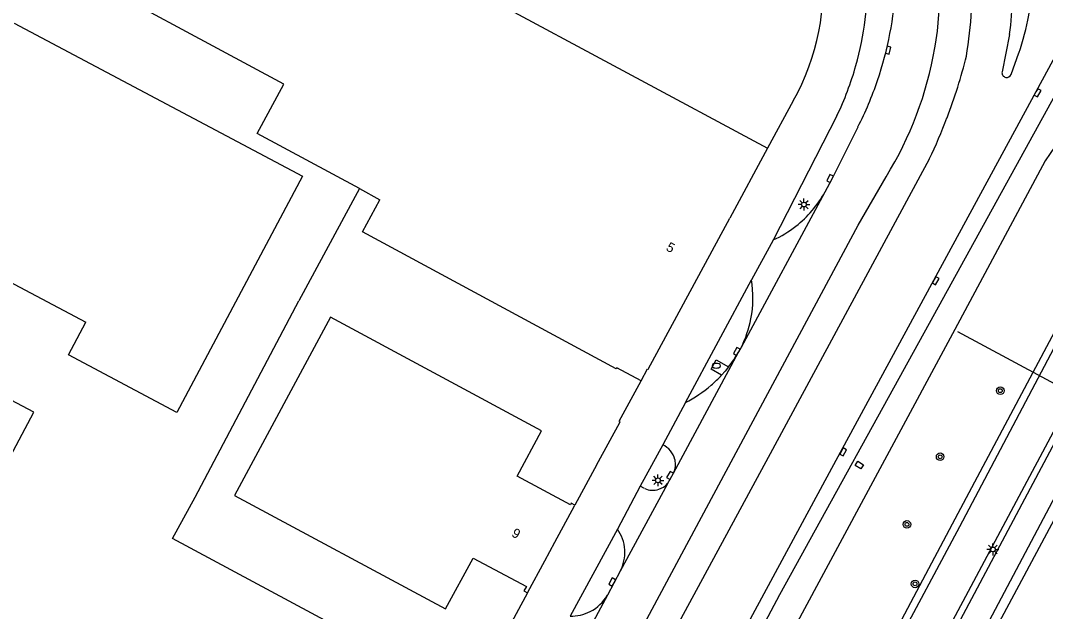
# Model space of a CAD drawing. Extents: x 136000 to 138005, y 398500 to 400500.
# Drawn here: x 137013.2 to 137121.1, y 399021.3 to 399083.5 of the extents above; entities that cross this region are included whole.
import ezdxf

# ---------------------------------------------------------------- set-up
doc = ezdxf.new("R2010")
doc.units = 0
for name, color, linetype in [('gg-afsc-hekwerk', 7, 'Continuous'), ('gg-afsc-muur', 7, 'Continuous'), ('gg-anno-huisnummerreeks BGT', 7, 'Continuous'), ('gg-bbg-gedigitaliseerde bebouwing', 7, 'Continuous'), ('gg-bbg-hoofdgebouw', 7, 'Continuous'), ('gg-bbg-tussenscheiding', 7, 'Continuous'), ('gg-knt-BGT kruinlijn', 7, 'Continuous'), ('gg-knt-bovenkant onderkant talud', 7, 'Continuous'), ('gg-knt-verharding', 7, 'Continuous'), ('gg-kntw-bovenkant insteek waterloop', 7, 'Continuous'), ('gg-kwrk-duiker nz buis', 7, 'Continuous'), ('gg-kwrk-uitstroombak niveau min 01', 7, 'Continuous'), ('gt-grn-groengrens', 7, 'Continuous'), ('gt-grn-weggrens', 7, 'Continuous'), ('gt-symb-boom', 7, 'Continuous'), ('gt-symb-brandkraan', 7, 'Continuous'), ('gt-symb-kolk', 7, 'Continuous'), ('gt-symb-lichtmast', 7, 'Continuous')]:
    doc.layers.add(name, color=color, linetype=linetype)

# ---------------------------------------------------------------- blocks, each defined once
blk = doc.blocks.new('gt0-KOLK')
at = {"layer": 'gt-symb-kolk'}
blk.add_lwpolyline([(0, 0), (0.37, 0), (0.37, 0.4), (-0.38, 0.4), (-0.38, 0), (0, 0)], dxfattribs=at)
blk = doc.blocks.new('gt0-BOOM')
at = {"layer": 'gt-symb-boom'}
for radius in [0.4, 0.2]:
    blk.add_circle((0, 0), radius, dxfattribs=at)
blk = doc.blocks.new('gt0-LMAST')
at = {"layer": 'gt-symb-lichtmast'}
for p, q in [((-0.18, 0.17), (-0.45, 0.44)), ((-0.01, 0.25), (-0.01, 0.62)), ((0.17, 0.17), (0.44, 0.44)), ((-0.26, 0), (-0.63, 0)), ((-0.18, -0.18), (-0.45, -0.45)), ((-0.01, -0.25), (-0.01, -0.63)), ((0.44, -0.45), (0.17, -0.18)), ((0.24, 0), (0.62, 0))]:
    blk.add_line(p, q, dxfattribs=at)
blk.add_circle((-0.01, 0), 0.25, dxfattribs=at)
blk = doc.blocks.new('gt0-BR')
at = {"layer": 'gt-symb-brandkraan'}
for centre, radius, start, end in [((-0.24, 0), 0.206, 107.5669, 252.4331), ((0.6, -2.66), 3, 106.892, 107.5669), ((0, -0.69), 0.938, 73.108, 106.892), ((-0.6, -2.66), 3, 72.4331, 73.108), ((0.24, 0), 0.206, 287.567, 72.4331), ((0.6, 2.66), 3, 252.4331, 253.108), ((0, 0.69), 0.938, 253.108, 286.8921), ((-0.6, 2.66), 3, 286.8921, 287.567)]:
    blk.add_arc(centre, radius, start, end, dxfattribs=at)

msp = doc.modelspace()

# ---------------------------------------------------------------- linework, layer by layer
at = {"layer": 'gg-afsc-hekwerk'}
for p, q in [((137048.89, 399065.8), (137042.52, 399053.99)), ((137031.62, 399033.31), (137042.52, 399053.99)), ((137076.24, 399041.31), (137078.53, 399045.56)), ((137029.25, 399028.94), (137031.62, 399033.31)), ((137060.39, 399012.23), (137029.25, 399028.94))]:
    msp.add_line(p, q, dxfattribs=at)
at = {"layer": 'gg-afsc-muur'}
msp.add_line((137074.04, 399037.08), (137076.28, 399041.17), dxfattribs=at)
msp.add_lwpolyline([(137076.28, 399041.17), (137076.33, 399041.26), (137076.24, 399041.31)], dxfattribs=at)
at = {"layer": 'gg-bbg-gedigitaliseerde bebouwing'}
msp.add_lwpolyline([(137012.58, 399083.22), (137042.9, 399067.11), (137029.69, 399042.24), (137018.3, 399048.29), (137020.13, 399051.74)], dxfattribs=at)
at = {"layer": 'gg-bbg-hoofdgebouw'}
for p, q in [((137094.54, 399075.05), (137091.81, 399070.06)), ((137091.81, 399070.06), (137087.88, 399062.7)), ((137048.89, 399065.8), (137051.06, 399064.63)), ((137069.46, 399028.57), (137071.51, 399032.38)), ((137071.51, 399032.38), (137071.56, 399032.47)), ((137068.4, 399026.61), (137069.46, 399028.57)), ((137066.63, 399023.31), (137068.4, 399026.61)), ((137066.58, 399023.22), (137066.63, 399023.31))]:
    msp.add_line(p, q, dxfattribs=at)
for points in [[(137048.89, 399065.8), (137038.13, 399071.61), (137040.94, 399076.79), (137016.31, 399090.1)], [(137078.53, 399045.56), (137075.97, 399046.92), (137075.92, 399046.83), (137049.23, 399061.23), (137051.06, 399064.63)], [(137078.53, 399045.56), (137079.2, 399046.83), (137079.29, 399046.78), (137087.88, 399062.7)], [(137001.06, 399061.53), (137001.33, 399061.34), (137001.51, 399061.6), (137020.13, 399051.74)], [(136988.7, 399037.29), (137006.91, 399027.69), (137014.66, 399042.27), (136996.06, 399052.1)], [(137071.56, 399032.47), (137071.18, 399032.68), (137071.09, 399032.5), (137065.48, 399035.52), (137068.06, 399040.3), (137045.86, 399052.25), (137035.76, 399033.48), (137057.94, 399021.54), (137060.85, 399026.9), (137066.47, 399023.9), (137066.2, 399023.44), (137066.58, 399023.22)]]:
    msp.add_lwpolyline(points, dxfattribs=at)
msp.add_arc((137073.19, 399087.07), 24.5, 330.6212, 42.6351, dxfattribs=at)
at = {"layer": 'gg-bbg-tussenscheiding'}
msp.add_line((137043.59, 399096), (137091.81, 399070.06), dxfattribs=at)
at = {"layer": 'gg-knt-BGT kruinlijn'}
for points in [[(137056.61, 398927.27), (137064.98, 398941.82), (137081.96, 398973.77), (137098.12, 399004.1), (137112.07, 399030.21), (137125.59, 399055.86), (137140.07, 399083.95), (137153.1, 399111.6), (137165.37, 399137.35), (137164.15, 399139.72), (137161.93, 399143.99), (137161.53, 399143.71), (137164.25, 399137.42), (137139.43, 399084.22), (137124.98, 399056.27), (137111.26, 399030.46), (137097.52, 399004.49), (137081.28, 398973.96), (137064.52, 398942.2), (137056.05, 398927.47)], [(137014.72, 398877.07), (137029.17, 398904.25), (137038.29, 398920.97), (137060.44, 398962.22), (137076.72, 398992.12), (137093.13, 399023.05), (137108.88, 399051.63), (137125.52, 399081.88), (137128.94, 399080.32)]]:
    msp.add_lwpolyline(points, dxfattribs=at)
at = {"layer": 'gg-knt-bovenkant onderkant talud'}
for points in [[(137169.23, 399136.85), (137165.16, 399127.25), (137153.8, 399103.12), (137140.16, 399074.98), (137123.86, 399043.84), (137108.5, 399015.02), (137098.64, 398996.36), (137085.8, 398971.45), (137072.19, 398946.55), (137059.36, 398923.38), (137053.2, 398911.95)], [(137128.94, 399080.32), (137121.04, 399068.73), (137111.55, 399050.97), (137097.21, 399024.35), (137079.29, 398990.92), (137062.12, 398958.58), (137049.59, 398935.79), (137042.48, 398922.41), (137038.21, 398914.18)]]:
    msp.add_lwpolyline(points, dxfattribs=at)
at = {"layer": 'gg-knt-verharding'}
for p, q in [((137117.3, 399082.04), (137116.5, 399078.1)), ((137117.45, 399077.8), (137118.27, 399080.08)), ((137097.86, 399065.42), (137089.04, 399049.07)), ((137092.43, 399060.38), (137090.13, 399056.2)), ((137089.04, 399049.07), (137088.76, 399048.56)), ((137081.93, 399035.85), (137088.76, 399048.56)), ((137083.2, 399043.27), (137080.81, 399038.83)), ((137073.86, 399036.75), (137074.04, 399037.08)), ((137081.32, 399034.73), (137081.93, 399035.85)), ((137078.42, 399034.46), (137076.03, 399029.95)), ((137081.32, 399034.73), (137076.33, 399025.51)), ((137078.9, 399034.23), (137078.42, 399034.46)), ((137076.33, 399025.51), (137074.98, 399022.99)), ((137066.58, 399023.22), (137064.19, 399018.81)), ((137074.98, 399022.99), (137066.37, 399007.03))]:
    msp.add_line(p, q, dxfattribs=at)
for points in [[(137071.02, 398942.91), (137081.17, 398961.85), (137091.53, 398981.24), (137102.16, 399001.39), (137112.46, 399020.98), (137132.1, 399057.93), (137142.44, 399078.09), (137147.8, 399089.19), (137151.64, 399097.31), (137160.53, 399116.29), (137172.82, 399142.75), (137172.98, 399145)], [(137013.3, 398877.88), (137017.51, 398886.42), (137027.26, 398904.42), (137063.4, 398971.19), (137081.01, 399003.8), (137098.61, 399036.35), (137124.78, 399084.68), (137125.59, 399085.9)], [(137144.64, 399076.48), (137134.35, 399056.48), (137124.93, 399038.77), (137114.82, 399019.69), (137104.46, 399000.05), (137093.91, 398979.98), (137087.69, 398968.27)], [(137101.33, 399072.28), (137098.6, 399066.79), (137097.86, 399065.42)], [(137108.85, 399068.91), (137092.36, 399038.32), (137075.58, 399007.33), (137067.24, 398991.97)], [(137064.36, 398992.9), (137088.79, 399038.46), (137101.37, 399061.94), (137104.32, 399067.04)], [(137087, 399046.17), (137085.91, 399046.8), (137086.42, 399047.76), (137087.72, 399047.02)], [(137087.72, 399047.02), (137087.37, 399046.59), (137087, 399046.17)]]:
    msp.add_lwpolyline(points, dxfattribs=at)
for centre, radius, start, end in [((137070.71, 399087.09), 39.27, 350.4826, 11.25), ((137075.73, 399087.55), 41.93, 352.4442, 3.2166), ((137070.12, 399086.99), 43.24, 350.3679, 3.1789), ((137090.78, 399089.35), 29.02, 341.3555, 357.583), ((137067.29, 399089.35), 38.11, 341.386, 356.717), ((137071.23, 399087.27), 38.78, 328.5608, 350.1004), ((137061.02, 399092.36), 53.24, 338.977, 346.3049), ((137116.99, 399078), 0.5, 168.2511, 258.5014), ((137070.28, 399088.28), 34.93, 332.7518, 341.49), ((137116.99, 399078), 0.5, 258.4665, 336.9325), ((137069.48, 399088.4), 43.92, 333.6552, 339.8331), ((137087.38, 399071.26), 12, 308.2569, 330.8394), ((137087.47, 399071.15), 11.85, 294.7205, 308.2554), ((137078.94, 399054.26), 11.36, 348.974, 9.8272), ((137079.01, 399054.23), 11.28, 332.77, 349.0678), ((137076.49, 399055.77), 14.24, 322.0951, 329.5655), ((137077.07, 399055.37), 13.54, 310.6333, 317.1572), ((137076.25, 399056.33), 14.8, 297.9968, 310.6324), ((137079.76, 399036.66), 2.41, 14.5636, 64.3017), ((137079.97, 399036.79), 2.18, 334.3666, 12.5801), ((137079.76, 399036.16), 2.12, 246.2463, 287.3513), ((137079.82, 399036.1), 2.03, 286.1765, 317.658), ((137072.58, 399027.49), 4.24, 3.6516, 35.5369), ((137072.56, 399027.49), 4.26, 332.3624, 3.598), ((137071.19, 399025.16), 4.37, 297.0168, 330.1191), ((137071.19, 399025.15), 4.36, 268.3104, 297.1084)]:
    msp.add_arc(centre, radius, start, end, dxfattribs=at)
at = {"layer": 'gg-kntw-bovenkant insteek waterloop'}
msp.add_lwpolyline([(137145.62, 399076.03), (137135.22, 399055.65), (137115.65, 399019.09), (137105.34, 398999.51), (137088.46, 398967.85)], dxfattribs=at)
at = {"layer": 'gg-kwrk-duiker nz buis'}
msp.add_line((137130.88, 399040.45), (137111.86, 399050.72), dxfattribs=at)
at = {"layer": 'gg-kwrk-uitstroombak niveau min 01'}
msp.add_lwpolyline([(137101.05, 399036.63), (137101.32, 399037.09), (137101.92, 399036.73), (137101.65, 399036.28), (137101.05, 399036.63)], dxfattribs=at)
at = {"layer": 'gt-grn-groengrens'}
for p, q in [((137099.12, 399073.45), (137092.43, 399060.38)), ((137083.2, 399043.27), (137090.13, 399056.2)), ((137080.81, 399038.83), (137078.42, 399034.46)), ((137076.03, 399029.95), (137071.06, 399020.79))]:
    msp.add_line(p, q, dxfattribs=at)
for centre, radius, start, end in [((137069.8, 399087.58), 32.54, 344.2816, 1.6777), ((137069.35, 399087.7), 33.01, 334.4203, 344.2953)]:
    msp.add_arc(centre, radius, start, end, dxfattribs=at)
at = {"layer": 'gt-grn-weggrens'}
msp.add_line((137073.86, 399036.75), (137071.56, 399032.47), dxfattribs=at)

# ---------------------------------------------------------------- block references
at = {"layer": 'gt-symb-boom'}
for p in [(137116.32, 399044.52), (137109.99, 399037.56), (137106.5, 399030.44), (137107.35, 399024.18)]:
    msp.add_blockref('gt0-BOOM', p, dxfattribs=at)
at = {"layer": 'gt-symb-brandkraan'}
msp.add_blockref('gt0-BR', (137086.44, 399047.15), dxfattribs=at)
at = {"layer": 'gt-symb-kolk'}
for p, rotation in [((137104.32, 399080.41), -103.34726317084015), ((137120.07, 399075.97), -118.10618893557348), ((137098.6, 399066.79), 64.30108675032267), ((137109.35, 399056.19), -119.50063220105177), ((137088.77, 399048.56), 59.95383868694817), ((137099.6, 399038.16), -118.40242145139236), ((137081.75, 399035.51), 62.020080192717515), ((137075.68, 399024.29), 62.19334959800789)]:
    msp.add_blockref('gt0-KOLK', p, dxfattribs=dict(at, rotation=rotation))
at = {"layer": 'gt-symb-lichtmast'}
for p in [(137095.67, 399064.12), (137080.31, 399035.08), (137115.54, 399027.81)]:
    msp.add_blockref('gt0-LMAST', p, dxfattribs=at)

# ---------------------------------------------------------------- texts
at = {"layer": 'gg-anno-huisnummerreeks BGT'}
for s, p in [('5', (137081.08, 399059.34)), ('9', (137064.83, 399029.23))]:
    msp.add_text(s, height=1, rotation=331.6, dxfattribs=at).set_placement(p)

doc.saveas('drawing.dxf')
